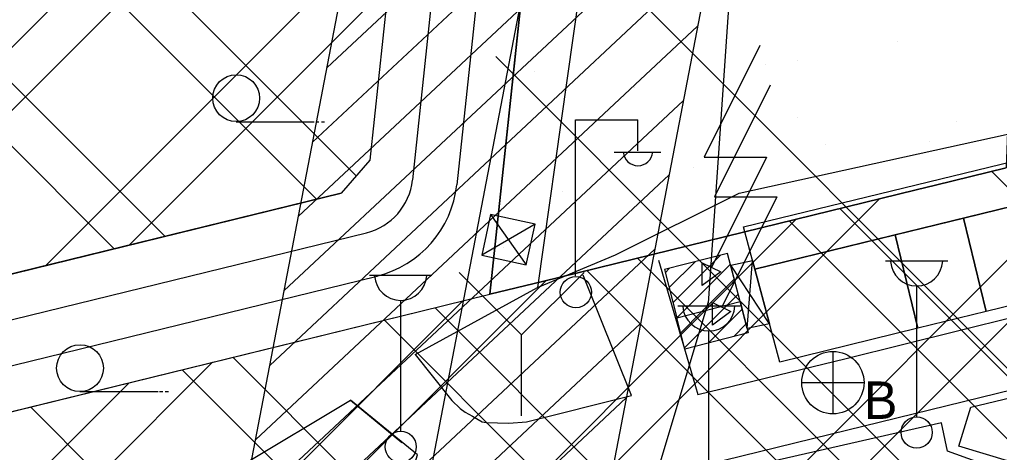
# Model space of a CAD drawing. Extents: x 417995 to 421451, y 4454518 to 4458015.
# Drawn here: x 420026.5 to 420136.5, y 4456108.3 to 4456156.8 of the extents above; entities that cross this region are included whole.
import ezdxf

# ---------------------------------------------------------------- set-up
doc = ezdxf.new("R2010")
doc.units = 0
for name, color, linetype in [('ADAKENARI', 7, 'Continuous'), ('B_Imalat', 7, 'Continuous'), ('B_Sundurma', 7, 'Continuous'), ('B_Trafo', 7, 'Continuous'), ('Hat_ENH', 7, 'Continuous'), ('KALDIRIM_FAT', 7, 'Continuous'), ('PL_AYA_PARK_DINLENME', 7, 'Continuous'), ('PL_K_DEPOLAMA', 7, 'Continuous'), ('PL_TOPLU_ISYERI', 7, 'Continuous'), ('S_Cad_Sok_Lambasi', 7, 'Continuous'), ('S_Elektrik_Diregi', 7, 'Continuous'), ('S_Rogar_Kapagi_Buski', 7, 'Continuous'), ('S_Serare', 7, 'Continuous'), ('S_Y_Doken_Agac_Grup', 7, 'Continuous'), ('S_Yangin_Vanasi', 7, 'Continuous'), ('Sinir_Duvar_tek_tarafa_ait', 7, 'Continuous'), ('Sinir_Parmaklik_bir_taraf', 7, 'Continuous'), ('Sinir_Tel_bir_taraf', 7, 'Continuous'), ('SN_TR_SIVILASMA', 7, 'Continuous'), ('TA_ENH_154', 7, 'Continuous'), ('TA_ENH_KORUMA', 7, 'Continuous'), ('TA_ENH_TARAMA', 7, 'Continuous'), ('TRFAT_DEPOLAMA', 7, 'Continuous'), ('TRFAT_PARKALANI', 7, 'Continuous'), ('TRFAT_TOPLUİŞYERLERİ', 7, 'Continuous'), ('Yol_Sose', 7, 'Continuous')]:
    doc.layers.add(name, color=color, linetype=linetype)

msp = doc.modelspace()

# ---------------------------------------------------------------- linework, layer by layer
at = {"layer": 'ADAKENARI'}
for p, q in [((420081.86, 4456291.61), (420065.8, 4456141.07)), ((420096.85, 4456290.79), (420079.28, 4456126.03)), ((420065.8, 4456141.07), (420062.57, 4456137.38)), ((420129.3, 4456138.28), (420137.25, 4456140.22)), ((420107.76, 4456133), (420127.15, 4456137.75)), ((420127.15, 4456137.75), (420129.3, 4456138.28)), ((420016.72, 4456126.15), (420062.57, 4456137.38)), ((420085.19, 4456127.47), (420107.76, 4456133)), ((420079.28, 4456126.03), (420085.19, 4456127.47)), ((420071.51, 4456124.13), (420079.28, 4456126.03)), ((420017.31, 4456110.85), (420071.51, 4456124.13))]:
    msp.add_line(p, q, dxfattribs=at)
at = {"layer": 'B_Imalat'}
for points in [[(420107.75, 4456133.59), (420201.63, 4456156.4), (420202.7, 4456151.73), (420109.04, 4456128.84)], [(420132.44, 4456134.56), (420140.26, 4456136.47), (420142.81, 4456126.01), (420135, 4456124.1)], [(420124.77, 4456132.68), (420132.44, 4456134.56), (420135, 4456124.1), (420127.32, 4456122.22)], [(420109.04, 4456128.84), (420124.77, 4456132.68), (420127.32, 4456122.22), (420111.83, 4456118.43)], [(420133.28, 4456113.35), (420160.77, 4456119.96), (420176.96, 4456115.24), (420169.7, 4456097.63), (420131.95, 4456109)]]:
    msp.add_lwpolyline(points, close=True, dxfattribs=at)
at = {"layer": 'B_Sundurma'}
for p, q in [((420079.36, 4456134.99), (420083.36, 4456129.34)), ((420084.35, 4456133.9), (420078.36, 4456130.43)), ((420108.15, 4456122.2), (420108.77, 4456129.83)), ((420110.69, 4456122.7), (420106.32, 4456129.29))]:
    msp.add_line(p, q, dxfattribs=at)
for points in [[(420084.35, 4456133.9), (420079.36, 4456134.99), (420078.36, 4456130.43), (420083.36, 4456129.34)], [(420110.69, 4456122.7), (420108.15, 4456122.2), (420107.37, 4456125.23), (420106.32, 4456129.29), (420108.77, 4456129.83), (420109.04, 4456128.84)]]:
    msp.add_lwpolyline(points, close=True, dxfattribs=at)
at = {"layer": 'B_Trafo'}
for p, q in [((420099.83, 4456125.08), (420105.17, 4456130.42)), ((420098.96, 4456128.45), (420099.45, 4456128.94)), ((420099.4, 4456126.77), (420102.31, 4456129.68)), ((420100.27, 4456123.39), (420106.29, 4456129.41)), ((420103.13, 4456124.13), (420106.72, 4456127.72)), ((420105.99, 4456124.87), (420107.16, 4456126.04)), ((420101.14, 4456120.02), (420105.99, 4456124.87)), ((420103.81, 4456120.57), (420107.59, 4456124.35)), ((420100.71, 4456121.71), (420103.13, 4456124.13)), ((420106.67, 4456121.31), (420108.03, 4456122.67))]:
    msp.add_line(p, q, dxfattribs=at)
for points in [[(420100.27, 4456123.39), (420107.37, 4456125.23), (420105.97, 4456130.62), (420098.88, 4456128.79)], [(420100.27, 4456123.39), (420107.37, 4456125.23), (420108.27, 4456121.72), (420101.18, 4456119.89)]]:
    msp.add_lwpolyline(points, close=True, dxfattribs=at)
at = {"layer": 'Hat_ENH'}
for points in [[(420155.01, 4456481.29), (420112.85, 4456256.55), (420103.77, 4456125.04)], [(420103.77, 4456125.14), (420065.91, 4455999.11)]]:
    msp.add_lwpolyline(points, dxfattribs=at)
at = {"layer": 'KALDIRIM_FAT'}
for p, q in [((420086.85, 4456291.34), (420070.59, 4456138.85)), ((420091.85, 4456291.06), (420075.56, 4456138.32)), ((420016.91, 4456121.05), (420065.41, 4456132.93)), ((420017.11, 4456115.95), (420066.6, 4456128.07))]:
    msp.add_line(p, q, dxfattribs=at)
for radius in [6.84, 11.84]:
    msp.add_arc((420063.78, 4456139.57), radius, 283.7577, 353.9113, dxfattribs=at)
at = {"layer": 'PL_AYA_PARK_DINLENME'}
msp.add_lwpolyline([(420104.23, 4456485.35), (420118.58, 4456602.84), (420160.15, 4456599.01), (420169.46, 4456547.15), (420173.29, 4456509.33), (420154.72, 4456475.01), (420147.91, 4456430.31), (420144.75, 4456342.83), (420144.28, 4456329.84), (420137.25, 4456140.22), (420129.3, 4456138.28), (420127.15, 4456137.75), (420107.76, 4456133), (420085.19, 4456127.47), (420079.28, 4456126.03), (420096.85, 4456290.79), (420097.25, 4456393.24), (420117.08, 4456483.82)], close=True, dxfattribs=at)
at = {"layer": 'PL_K_DEPOLAMA'}
msp.add_lwpolyline([(420081.86, 4456291.61), (420065.8, 4456141.07), (420062.57, 4456137.38), (420016.72, 4456126.15), (419969.35, 4456133.92), (419997.77, 4456307.14), (420081.92, 4456306.81)], close=True, dxfattribs=at)
at = {"layer": 'PL_TOPLU_ISYERI'}
msp.add_lwpolyline([(419771.34, 4456151.21), (420017.31, 4456110.85), (420008.69, 4456070.89), (419996.38, 4456066.35), (419994.38, 4456055.79), (420021.39, 4456050.68), (420024.65, 4456067.87), (420008.69, 4456070.89), (420017.31, 4456110.85), (420071.51, 4456124.13), (420079.28, 4456126.03), (420085.19, 4456127.47), (420107.76, 4456133), (420127.15, 4456137.75), (420129.3, 4456138.28), (420137.25, 4456140.22)], dxfattribs=at)
at = {"layer": 'S_Cad_Sok_Lambasi'}
for p, q in [((420123.7, 4456129.78), (420130.7, 4456129.78)), ((420065.76, 4456128.17), (420072.76, 4456128.17)), ((420127.2, 4456112.28), (420127.2, 4456126.96)), ((420069.26, 4456110.67), (420069.26, 4456125.34)), ((420100.37, 4456124.74), (420107.37, 4456124.74)), ((420103.87, 4456107.24), (420103.87, 4456121.91))]:
    msp.add_line(p, q, dxfattribs=at)
for centre in [(420127.2, 4456110.53), (420069.26, 4456108.92)]:
    msp.add_circle(centre, 1.75, dxfattribs=at)
for centre in [(420127.2, 4456129.89), (420069.26, 4456128.27), (420103.87, 4456124.84)]:
    msp.add_arc(centre, 2.93, 183.298, 356.9072, dxfattribs=at)
at = {"layer": 'S_Elektrik_Diregi'}
for p, q in [((420088.89, 4456128.1), (420088.89, 4456145.6)), ((420088.89, 4456145.6), (420095.89, 4456145.6)), ((420095.89, 4456142.1), (420095.89, 4456145.6)), ((420093.23, 4456141.96), (420098.48, 4456141.96))]:
    msp.add_line(p, q, dxfattribs=at)
msp.add_circle((420088.93, 4456126.26), 1.75, dxfattribs=at)
msp.add_arc((420095.9, 4456142.11), 1.66, 184.8384, 355.1464, dxfattribs=at)
at = {"layer": 'S_Rogar_Kapagi_Buski'}
for p, q in [((420117.79, 4456119.62), (420117.79, 4456112.62)), ((420114.29, 4456116.12), (420121.29, 4456116.12))]:
    msp.add_line(p, q, dxfattribs=at)
msp.add_circle((420117.79, 4456116.12), 3.5, dxfattribs=at)
at = {"layer": 'S_Serare'}
for points in [[(420109.6, 4456153.92), (420103.33, 4456141.39), (420110.33, 4456141.39), (420104.14, 4456128.97)], [(420110.75, 4456149.47), (420104.48, 4456136.94), (420111.48, 4456136.94), (420105.29, 4456124.52)]]:
    msp.add_lwpolyline(points, dxfattribs=at)
for points in [[(420103.12, 4456129.56), (420105.19, 4456128.55), (420103.12, 4456127.01), (420103.12, 4456128.55)], [(420104.27, 4456125.11), (420106.34, 4456124.1), (420104.27, 4456122.56), (420104.27, 4456124.1)]]:
    msp.add_lwpolyline(points, close=True, dxfattribs=at)
at = {"layer": 'S_Y_Doken_Agac_Grup'}
for p, q in [((420050.77, 4456145.38), (420059.55, 4456145.38)), ((420059.73, 4456145.38), (420060.08, 4456145.38)), ((420060.36, 4456145.38), (420060.71, 4456145.38)), ((420033.23, 4456115.11), (420042.02, 4456115.11)), ((420042.19, 4456115.11), (420042.54, 4456115.11)), ((420042.82, 4456115.11), (420043.17, 4456115.11))]:
    msp.add_line(p, q, dxfattribs=at)
for centre in [(420050.79, 4456148.02), (420033.25, 4456117.74)]:
    msp.add_circle(centre, 2.63, dxfattribs=at)
at = {"layer": 'S_Yangin_Vanasi'}
for p, q in [((420082.83, 4456121.47), (420075.83, 4456128.47)), ((420082.83, 4456121.47), (420089.87, 4456128.47)), ((420082.83, 4456112.41), (420082.83, 4456121.47))]:
    msp.add_line(p, q, dxfattribs=at)
at = {"layer": 'Sinir_Duvar_tek_tarafa_ait'}
for points in [[(420070.89, 4456119.29), (420084.62, 4456126.79)], [(420051.39, 4456106.83), (420063.63, 4456114.15)]]:
    msp.add_lwpolyline(points, dxfattribs=at)
at = {"layer": 'Sinir_Parmaklik_bir_taraf'}
msp.add_lwpolyline([(420063.63, 4456114.15), (420069.39, 4456109.42)], dxfattribs=at)
at = {"layer": 'Sinir_Tel_bir_taraf'}
for points in [[(420002.65, 4456178.47), (420028.81, 4456176.91), (420074.94, 4456177.98), (420091.3, 4456173.79), (420084.62, 4456126.79)], [(420084.62, 4456126.79), (420093.38, 4456130.46), (420107.28, 4456137.36), (420206.25, 4456159.14)]]:
    msp.add_lwpolyline(points, dxfattribs=at)
at = {"layer": 'SN_TR_SIVILASMA'}
for p, q in [((421255.58, 4454999.52), (420079.94, 4456175.16)), ((421232.89, 4454999.76), (420079.94, 4456152.71))]:
    msp.add_line(p, q, dxfattribs=at)
at = {"layer": 'TA_ENH_154'}
msp.add_lwpolyline([(419862.83, 4455014.24), (420170.14, 4456613.6), (420230.68, 4456928.68), (420176.89, 4457440.84), (420133.44, 4457787.81)], dxfattribs=at)
at = {"layer": 'TA_ENH_KORUMA'}
msp.add_line((419842.5, 4455014.45), (420150.5, 4456617.38), dxfattribs=at)
msp.add_lwpolyline([(420153.62, 4457787.6), (420196.76, 4457443.12), (420250.88, 4456927.82), (420189.78, 4456609.83), (419883.15, 4455014.02)], dxfattribs=at)
at = {"layer": 'TA_ENH_TARAMA'}
for p, q in [((420060.96, 4456151.42), (420110.61, 4456197.82)), ((420059.36, 4456143.08), (420109.01, 4456189.48)), ((420057.76, 4456134.74), (420107.41, 4456181.14)), ((420056.15, 4456126.4), (420105.81, 4456172.8)), ((420054.55, 4456118.05), (420104.2, 4456164.46)), ((420052.95, 4456109.71), (420102.6, 4456156.11)), ((420051.34, 4456101.37), (420101, 4456147.77)), ((420049.74, 4456093.03), (420099.39, 4456139.43)), ((420048.14, 4456084.69), (420097.79, 4456131.09)), ((420046.54, 4456076.34), (420096.19, 4456122.74)), ((420044.93, 4456068), (420094.58, 4456114.4))]:
    msp.add_line(p, q, dxfattribs=at)
at = {"layer": 'TRFAT_DEPOLAMA'}
for p, q in [((419983.49, 4456220.09), (420064.26, 4456139.32)), ((419982.49, 4456214.02), (420059.8, 4456136.7)), ((420000.66, 4456128.79), (420072.11, 4456200.23)), ((419979.5, 4456195.79), (420042.76, 4456132.53)), ((420006.74, 4456127.79), (420071.26, 4456192.32)), ((419978.5, 4456189.72), (420037.08, 4456131.14)), ((420029.43, 4456129.26), (420068.73, 4456168.57)), ((420038.79, 4456131.56), (420067.89, 4456160.65))]:
    msp.add_line(p, q, dxfattribs=at)
at = {"layer": 'TRFAT_PARKALANI'}
for p, q in [((420125.05, 4456154.4), (420125.05, 4456154.4)), ((420099.92, 4456153.35), (420099.92, 4456153.35)), ((420110.27, 4456151.8), (420110.27, 4456151.8)), ((420113.82, 4456152.22), (420113.82, 4456152.22)), ((420084.28, 4456151.03), (420084.28, 4456151.03)), ((420095.5, 4456149.2), (420095.5, 4456149.2)), ((420113.82, 4456145.82), (420113.82, 4456145.82)), ((420131.71, 4456145.43), (420131.71, 4456145.43)), ((420128.59, 4456143.21), (420128.59, 4456143.21)), ((420116.93, 4456142.82), (420116.93, 4456142.82)), ((420102.16, 4456140.22), (420102.16, 4456140.22)), ((420087.39, 4456137.61), (420087.39, 4456137.61)), ((420080.8, 4456131.33), (420080.8, 4456131.33))]:
    msp.add_line(p, q, dxfattribs=at)
at = {"layer": 'TRFAT_TOPLUİŞYERLERİ'}
for p, q in [((420160.49, 4456145.91), (419989.82, 4455975.24)), ((420151.13, 4456143.62), (419983.87, 4455976.37)), ((420135.61, 4456139.82), (420195.72, 4456079.71)), ((420123.03, 4456136.74), (419966.04, 4455979.74)), ((420118.57, 4456135.65), (420189.52, 4456064.7)), ((420113.67, 4456134.45), (419960.09, 4455980.87)), ((420112.89, 4456134.26), (420187.45, 4456059.7)), ((420095.85, 4456130.08), (420181.25, 4456044.69)), ((420090.17, 4456128.69), (420179.18, 4456039.68)), ((420085.58, 4456127.57), (420024.36, 4456066.35)), ((420076.22, 4456125.28), (420019.74, 4456068.8)), ((420073.13, 4456124.52), (420172.98, 4456024.67)), ((420067.45, 4456123.13), (420170.91, 4456019.67)), ((420050.41, 4456118.96), (420164.71, 4456004.66)), ((420048.12, 4456118.4), (419969.04, 4456039.31)), ((420044.73, 4456117.57), (420162.64, 4455999.65)), ((420038.76, 4456116.11), (419969.04, 4456046.38)), ((420027.69, 4456113.4), (420156.44, 4455984.64))]:
    msp.add_line(p, q, dxfattribs=at)
at = {"layer": 'Yol_Sose'}
for points in [[(420098.21, 4456129.85), (420101.59, 4456118.36), (420102.62, 4456114.77), (420119.29, 4456118.82), (420138.26, 4456123.52), (420180.34, 4456133.53), (420206.13, 4456139.89)], [(420070.89, 4456119.29), (420075.02, 4456114.1), (420075.95, 4456113.22), (420076.51, 4456112.82), (420077.31, 4456112.35), (420078.41, 4456111.73), (420078.84, 4456111.64), (420081.39, 4456111.58), (420083.4, 4456111.73), (420095.17, 4456114.69), (420089.75, 4456128.17)], [(420078.2, 4456100.78), (420093.82, 4456104.56), (420117.49, 4456110.33), (420139.93, 4456115.85)], [(420060.4, 4456069.74), (420062.08, 4456069.59), (420062.49, 4456069.66), (420062.96, 4456069.95), (420063.51, 4456070.61), (420063.79, 4456071.15), (420070.17, 4456104.85), (420071.13, 4456108.02), (420063.63, 4456114.15)], [(420140.33, 4456104.97), (420130.68, 4456108.45), (420129.98, 4456111.61), (420085.01, 4456101.37), (420081.98, 4456100.62), (420079.65, 4456099.89), (420078.87, 4456098.82), (420076.12, 4456082.06)]]:
    msp.add_lwpolyline(points, dxfattribs=at)

# ---------------------------------------------------------------- texts
at = {"layer": 'S_Rogar_Kapagi_Buski'}
msp.add_text('B', height=4.2, dxfattribs=at).set_placement((420121.29, 4456112.05))

doc.saveas('drawing.dxf')
